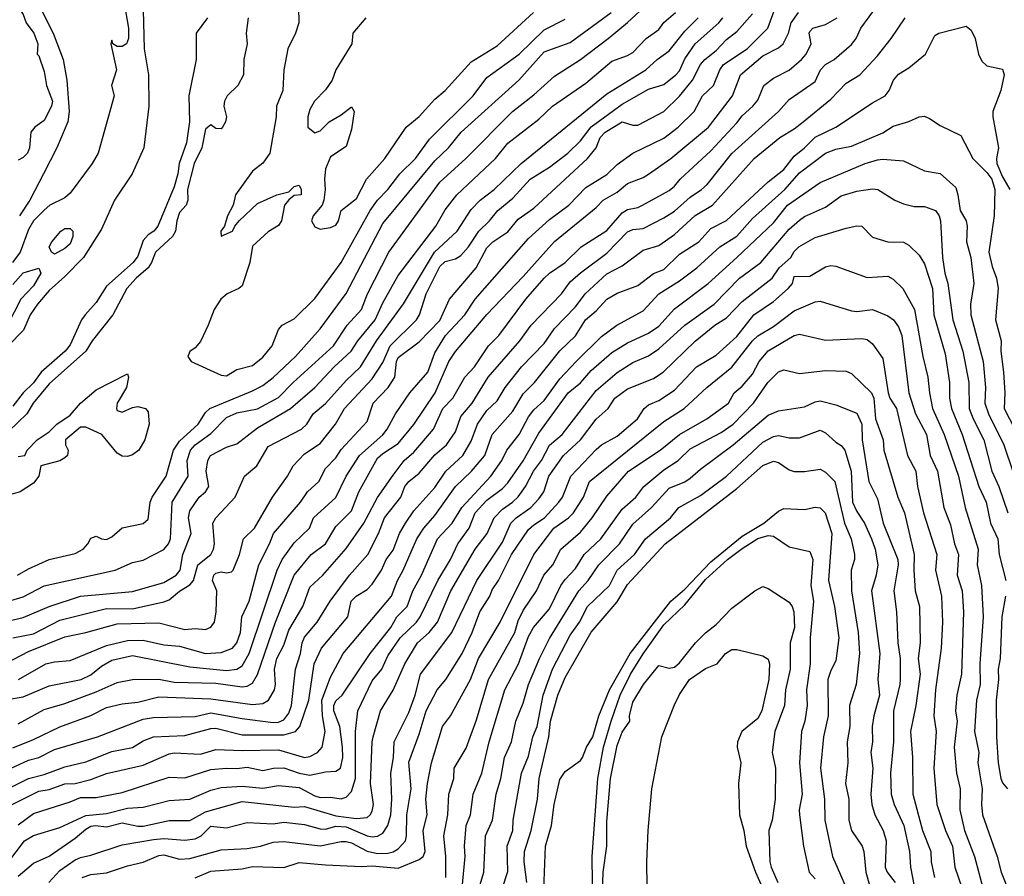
# Model space of a CAD drawing. Header units: metres. Extents: x -46681 to -43747, y -240911 to -237677.
# Tile 543 of 656: x -46605 to -46510, y -238597 to -238515. Entities that reach past the tile are written whole.
import ezdxf

# ---------------------------------------------------------------- set-up
doc = ezdxf.new("R2010")
doc.units = ezdxf.units.M
doc.layers.add('CONTOUR_INDEX', color=1, linetype='Continuous')
doc.layers.add('CONTOUR_INTER', color=3, linetype='Continuous')

msp = doc.modelspace()

# ---------------------------------------------------------------- linework, layer by layer
at = {"layer": 'CONTOUR_INDEX'}
for points, elevation in [([(-46594.854, -238513.52), (-46594.494, -238515.52), (-46594.502, -238516.52), (-46594.678, -238517.02), (-46595.095, -238517.287), (-46595.595, -238517.296), (-46595.993, -238517.02), (-46596.095, -238516.663), (-46596.193, -238517.02), (-46595.646, -238519.52), (-46596.11, -238521.02), (-46595.863, -238522.02), (-46597.399, -238527.52), (-46597.984, -238528.52), (-46600.095, -238531.366), (-46600.595, -238531.794), (-46602.038, -238532.52), (-46602.595, -238532.994), (-46603.595, -238534.001), (-46604.095, -238534.861), (-46604.887, -238537.02), (-46605.624, -238538.02)], 75), ([(-46605.595, -238574.026), (-46603.595, -238573.632), (-46601.095, -238572.324), (-46596.595, -238571.228), (-46594.095, -238571.238), (-46591.095, -238570.56), (-46590.595, -238570.396), (-46589.595, -238569.557), (-46588.595, -238568.948), (-46588.251, -238568.52), (-46587.827, -238567.02), (-46586.601, -238566.02), (-46586.334, -238565.52), (-46586.248, -238565.02), (-46586.404, -238563.02), (-46586.118, -238562.52), (-46584.243, -238560.52), (-46583.366, -238558.52), (-46582.158, -238557.52), (-46581.095, -238555.663), (-46577.899, -238554.02), (-46577.375, -238553.52), (-46576.751, -238552.52), (-46575.595, -238551.543), (-46573.595, -238549.319), (-46572.22, -238548.02), (-46570.7, -238545.52), (-46568.095, -238541.972), (-46565.114, -238537.02), (-46562.949, -238535.02), (-46561.595, -238532.911), (-46560.748, -238532.02), (-46559.402, -238531.02), (-46556.796, -238528.52), (-46548.595, -238521.837), (-46544.828, -238519.52), (-46543.738, -238518.52), (-46542.595, -238517.717), (-46541.095, -238515.827), (-46539.809, -238514.52)], 75), ([(-46605.595, -238584.569), (-46603.595, -238583.785), (-46601.095, -238582.565), (-46598.095, -238581.476), (-46596.595, -238580.709), (-46595.095, -238580.35), (-46593.595, -238580.2), (-46591.595, -238579.693), (-46586.595, -238579.879), (-46582.595, -238580.437), (-46581.595, -238580.328), (-46581.052, -238580.02), (-46580.47, -238579.02), (-46580.373, -238578.52), (-46580.464, -238577.02), (-46580.248, -238576.02), (-46579.595, -238574.732), (-46579.095, -238573.296), (-46577.767, -238571.02), (-46577.095, -238569.18), (-46575.834, -238568.02), (-46573.595, -238565.441), (-46571.892, -238563.02), (-46570.595, -238560.569), (-46569.095, -238558.432), (-46568.033, -238557.02), (-46567.095, -238556.206), (-46565.227, -238554.02), (-46564.316, -238552.02), (-46563.373, -238551.02), (-46562.211, -238549.02), (-46561.27, -238548.02), (-46559.926, -238546.02), (-46558.955, -238545.02), (-46556.346, -238541.52), (-46554.595, -238539.527), (-46554.095, -238539.029), (-46552.595, -238538.026), (-46551.03, -238536.52), (-46548.595, -238534.944), (-46547.095, -238533.247), (-46546.595, -238532.915), (-46545.595, -238532.734), (-46545.163, -238532.52), (-46542.595, -238531.101), (-46542.095, -238530.692), (-46541.534, -238530.02), (-46538.595, -238527.309), (-46536.095, -238524.624), (-46535.595, -238523.937), (-46534.561, -238523.02), (-46534.095, -238522.434), (-46533.506, -238521.02), (-46532.595, -238520.31), (-46531.095, -238519.543), (-46529.883, -238518.52), (-46529.452, -238518.02), (-46528.983, -238517.02), (-46529.163, -238516.02), (-46529.095, -238515.862), (-46528.801, -238515.52), (-46527.595, -238515.18), (-46526.483, -238514.52)], 80), ([(-46571.715, -238514.52), (-46572.957, -238516.02), (-46573.062, -238517.02), (-46574.585, -238519.52), (-46574.931, -238520.52), (-46575.595, -238521.445), (-46576.652, -238522.52), (-46577.095, -238523.333), (-46577.271, -238524.02), (-46577.27, -238525.02), (-46576.595, -238525.577), (-46576.095, -238525.368), (-46575.244, -238524.52), (-46574.095, -238523.855), (-46573.095, -238523.087), (-46572.829, -238523.52), (-46573.095, -238525.253), (-46573.595, -238526.869), (-46575.095, -238527.875), (-46575.578, -238529.02), (-46575.692, -238530.02), (-46575.606, -238531.02), (-46575.749, -238532.02), (-46575.896, -238532.52), (-46576.782, -238533.52), (-46576.931, -238534.02), (-46576.595, -238534.584), (-46576.095, -238534.809), (-46575.095, -238534.655), (-46574.595, -238534.429), (-46574.329, -238534.02), (-46574.065, -238533.02), (-46572.595, -238531.869), (-46571.633, -238530.02), (-46569.899, -238528.02), (-46567.85, -238525.02), (-46566.595, -238524.003), (-46565.095, -238522.344), (-46564.095, -238521.514), (-46561.595, -238518.772), (-46559.095, -238517.211), (-46555.608, -238514.02)], 70), ([(-46607.595, -238597.607), (-46604.485, -238593.52), (-46603.595, -238592.986), (-46601.095, -238592.235), (-46598.595, -238591.079), (-46596.595, -238590.873), (-46594.595, -238590.376), (-46593.095, -238590.291), (-46590.595, -238589.646), (-46588.595, -238589.518), (-46586.595, -238588.63), (-46585.595, -238588.399), (-46583.595, -238588.256), (-46581.595, -238588.464), (-46580.095, -238588.194), (-46578.095, -238588.4), (-46576.595, -238589.202), (-46576.095, -238589.334), (-46575.095, -238589.315), (-46574.095, -238589.47), (-46573.595, -238589.317), (-46573.095, -238588.766), (-46572.714, -238587.52), (-46572.708, -238583.02), (-46572.472, -238581.02), (-46571.095, -238578.165), (-46570.189, -238577.02), (-46569.595, -238575.756), (-46568.419, -238574.02), (-46566.836, -238572.52), (-46566.481, -238572.02), (-46564.787, -238568.52), (-46563.595, -238566.509), (-46562.897, -238565.02), (-46561.779, -238563.52), (-46561.229, -238562.02), (-46560.095, -238560.829), (-46558.595, -238559.696), (-46558.095, -238559.139), (-46556.595, -238557.042), (-46555.095, -238554.398), (-46552.278, -238550.52), (-46551.095, -238549.549), (-46550.095, -238548.362), (-46548.095, -238546.639), (-46546.595, -238545.735), (-46544.595, -238544.79), (-46543.595, -238544.109), (-46542.095, -238542.446), (-46538.85, -238540.02), (-46536.106, -238537.52), (-46532.595, -238534.213), (-46531.23, -238532.52), (-46528.095, -238530.333), (-46523.791, -238528.52), (-46522.595, -238528.149), (-46522.095, -238528.112), (-46520.095, -238528.267), (-46518.095, -238529.203), (-46516.595, -238529.46), (-46515.095, -238530.829), (-46514.879, -238531.52), (-46514.681, -238533.02), (-46514.106, -238534.02), (-46513.996, -238534.52), (-46514.059, -238536.02), (-46513.636, -238537.52), (-46513.34, -238540.02), (-46513.663, -238542.02), (-46513.63, -238543.02), (-46512.451, -238547.52), (-46512.23, -238550.02), (-46512.296, -238551.52), (-46511.933, -238552.52), (-46510.471, -238555.52), (-46509.595, -238558.151)], 85), ([(-46600.974, -238535.02), (-46600.595, -238534.753), (-46600.095, -238534.74), (-46599.835, -238535.02), (-46599.824, -238535.52), (-46600.095, -238536.23), (-46600.595, -238536.684), (-46601.595, -238537.198), (-46601.889, -238537.02), (-46602.118, -238536.52), (-46601.86, -238536.02), (-46600.974, -238535.02)], 75), ([(-46605.595, -238540.139), (-46604.595, -238539.002), (-46603.095, -238538.551), (-46602.909, -238539.02), (-46603.595, -238540.237), (-46604.829, -238541.52), (-46606.105, -238544.02)], 75), ([(-46564.021, -238597.02), (-46564.021, -238595.02), (-46564.216, -238593.02), (-46563.827, -238591.02), (-46563.737, -238589.02), (-46563.274, -238587.52), (-46563.233, -238586.52), (-46562.095, -238584.618), (-46561.095, -238581.895), (-46559.922, -238578.02), (-46557.397, -238573.52), (-46557.095, -238572.408), (-46556.595, -238571.392), (-46555.346, -238569.52), (-46554.618, -238568.02), (-46553.762, -238567.02), (-46553.005, -238565.52), (-46551.095, -238563.879), (-46549.988, -238562.52), (-46548.595, -238560.437), (-46546.486, -238558.02), (-46543.457, -238556.02), (-46541.595, -238554.514), (-46538.997, -238553.02), (-46536.909, -238551.52), (-46536.348, -238550.52), (-46535.595, -238549.888), (-46534.595, -238548.729), (-46533.964, -238547.52), (-46533.095, -238546.474), (-46530.595, -238545.016), (-46530.095, -238544.877), (-46527.595, -238545.451), (-46524.095, -238545.302), (-46523.595, -238545.416), (-46523.095, -238545.81), (-46522.095, -238547.233), (-46521.593, -238550.52), (-46521.432, -238551.02), (-46520.784, -238552.02), (-46519.712, -238556.52), (-46518.928, -238558.02), (-46518.766, -238559.52), (-46518.175, -238562.02), (-46516.918, -238566.02), (-46517.018, -238567.52), (-46516.464, -238570.02), (-46516.37, -238572.52), (-46516.481, -238575.02), (-46517.018, -238579.02), (-46517.179, -238581.52), (-46516.985, -238583.02), (-46517.18, -238586.52), (-46516.89, -238590.02), (-46516.083, -238592.52), (-46515.404, -238594.02), (-46515.191, -238596.02), (-46514.153, -238599.02)], 90), ([(-46554.658, -238599.02), (-46554.453, -238594.02), (-46553.879, -238592.02), (-46553.645, -238590.02), (-46553.095, -238587.617), (-46552.595, -238586.847), (-46551.095, -238585.805), (-46550.913, -238585.52), (-46550.523, -238584.52), (-46549.936, -238583.52), (-46549.352, -238581.52), (-46548.339, -238579.02), (-46546.346, -238575.52), (-46542.427, -238570.52), (-46541.095, -238569.355), (-46538.595, -238566.726), (-46535.595, -238564.268), (-46533.495, -238563.02), (-46532.095, -238561.882), (-46531.595, -238561.631), (-46529.595, -238561.699), (-46528.595, -238561.482), (-46528.095, -238561.561), (-46527.609, -238562.02), (-46526.986, -238564.02), (-46527.317, -238568.52), (-46526.72, -238571.02), (-46526.303, -238574.02), (-46526.595, -238576.232), (-46527.095, -238577.175), (-46527.363, -238578.02), (-46527.341, -238581.52), (-46527.789, -238583.52), (-46528.057, -238586.52), (-46527.688, -238589.52), (-46527.656, -238591.52), (-46526.912, -238595.02), (-46525.384, -238598.52)], 95)]:
    msp.add_lwpolyline(points, dxfattribs=dict(at, elevation=elevation))
at = {"layer": 'CONTOUR_INTER'}
for points, elevation in [([(-46607.121, -238507.02), (-46604.816, -238510.02), (-46604.218, -238511.02), (-46601.725, -238516.02), (-46600.761, -238518.52), (-46600.41, -238520.52), (-46600.174, -238523.52), (-46600.32, -238524.52), (-46601.379, -238527.02), (-46602.638, -238529.52), (-46603.963, -238532.02), (-46604.95, -238533.52)], 76), ([(-46593.1, -238512.52), (-46592.998, -238517.52), (-46592.585, -238520.02), (-46592.534, -238523.02), (-46593.021, -238527.02), (-46594.14, -238529.52), (-46595.828, -238532.02), (-46597.095, -238534.812), (-46598.797, -238537.52), (-46600.595, -238539.366), (-46602.095, -238540.697), (-46603.212, -238542.02), (-46603.925, -238543.02), (-46604.571, -238544.52), (-46606.048, -238546.02)], 74), ([(-46606.595, -238586.907), (-46604.095, -238585.778), (-46603.095, -238585.501), (-46601.595, -238584.728), (-46597.466, -238583.52), (-46593.095, -238581.828), (-46592.095, -238581.668), (-46588.095, -238581.574), (-46586.595, -238581.226), (-46583.595, -238581.778), (-46580.595, -238582.142), (-46580.095, -238582.113), (-46579.595, -238581.882), (-46579.095, -238581.263), (-46578.837, -238580.52), (-46578.455, -238577.02), (-46577.989, -238575.52), (-46577.836, -238574.52), (-46577.595, -238573.961), (-46576.39, -238572.52), (-46575.13, -238570.52), (-46573.29, -238568.02), (-46571.512, -238566.02), (-46570.484, -238564.02), (-46569.909, -238562.52), (-46568.363, -238560.52), (-46567.969, -238559.52), (-46567.572, -238559.02), (-46566.595, -238558.238), (-46565.095, -238556.482), (-46563.954, -238555.52), (-46563.095, -238554.258), (-46562.595, -238552.78), (-46561.494, -238551.52), (-46559.966, -238549.02), (-46556.919, -238545.52), (-46555.837, -238544.02), (-46552.927, -238541.02), (-46552.095, -238539.882), (-46551.095, -238538.991), (-46548.595, -238537.119), (-46546.595, -238535.072), (-46546.095, -238534.859), (-46545.095, -238534.759), (-46543.095, -238533.726), (-46542.095, -238533.094), (-46540.595, -238531.75), (-46539.486, -238531.02), (-46538.959, -238530.52), (-46536.595, -238527.551), (-46532.104, -238523.52), (-46531.095, -238522.371), (-46528.595, -238520.657), (-46528.074, -238519.52), (-46527.595, -238519.025), (-46526.776, -238518.52), (-46525.095, -238517.1), (-46524.638, -238516.52), (-46524.185, -238515.52), (-46522.595, -238513.337)], 81), ([(-46606.095, -238570.538), (-46604.595, -238570.102), (-46602.595, -238569.041), (-46595.768, -238567.52), (-46594.095, -238566.794), (-46593.095, -238566.58), (-46591.095, -238565.56), (-46590.649, -238565.02), (-46590.458, -238564.52), (-46590.298, -238561.02), (-46588.756, -238558.52), (-46588.846, -238557.02), (-46588.551, -238556.02), (-46588.088, -238555.52), (-46586.595, -238554.405), (-46585.095, -238552.899), (-46584.095, -238552.444), (-46582.095, -238552.047), (-46580.095, -238550.965), (-46578.694, -238549.52), (-46574.825, -238546.02), (-46573.516, -238544.02), (-46572.124, -238542.52), (-46571.55, -238541.02), (-46569.511, -238537.02), (-46564.595, -238530.305), (-46562.122, -238528.02), (-46557.64, -238523.52), (-46555.595, -238521.937), (-46553.595, -238520.122), (-46551.095, -238518.518), (-46548.456, -238516.52), (-46546.595, -238514.985), (-46544.595, -238513.114)], 73), ([(-46606.095, -238579.954), (-46604.595, -238579.696), (-46602.095, -238578.622), (-46599.037, -238578.02), (-46598.095, -238577.562), (-46597.095, -238576.738), (-46596.095, -238576.176), (-46594.095, -238575.735), (-46588.595, -238576.797), (-46585.095, -238577.159), (-46584.095, -238577.038), (-46583.595, -238576.728), (-46582.897, -238575.52), (-46580.233, -238567.52), (-46579.752, -238566.52), (-46578.595, -238564.913), (-46577.12, -238563.52), (-46576.719, -238562.52), (-46574.595, -238560.564), (-46573.595, -238558.499), (-46572.309, -238556.52), (-46570.095, -238554.562), (-46569.675, -238554.02), (-46568.878, -238552.52), (-46567.49, -238550.52), (-46565.768, -238548.52), (-46565.095, -238546.68), (-46564.08, -238545.02), (-46562.219, -238543.02), (-46561.203, -238541.52), (-46556.095, -238535.708), (-46554.095, -238533.884), (-46552.243, -238532.52), (-46550.595, -238530.823), (-46548.595, -238529.553), (-46547.595, -238528.615), (-46546.082, -238527.52), (-46543.095, -238526.093), (-46541.734, -238525.02), (-46540.187, -238523.52), (-46539.383, -238522.02), (-46538.333, -238521.02), (-46537.725, -238519.52), (-46537.377, -238519.02), (-46535.098, -238517.52), (-46533.117, -238515.52), (-46532.392, -238513.52)], 78), ([(-46605.077, -238513.52), (-46604.595, -238514.211), (-46604.317, -238515.02), (-46603.562, -238516.02), (-46603.183, -238517.02), (-46603.27, -238518.02), (-46603.095, -238518.192), (-46602.595, -238519.688), (-46602.36, -238521.02), (-46601.8, -238522.52), (-46601.88, -238523.02), (-46602.595, -238524.387), (-46603.494, -238525.02), (-46603.851, -238525.52), (-46604.002, -238527.02), (-46604.174, -238527.52), (-46604.595, -238527.942), (-46605.095, -238528.198)], 77), ([(-46578.16, -238513.52), (-46578.135, -238515.02), (-46578.464, -238516.02), (-46579.192, -238517.52), (-46579.577, -238519.52), (-46579.67, -238521.52), (-46580.292, -238523.02), (-46580.33, -238524.02), (-46580.932, -238527.52), (-46581.595, -238528.469), (-46582.595, -238529.251), (-46584.214, -238531.52), (-46584.454, -238532.52), (-46584.993, -238533.52), (-46585.276, -238534.52), (-46585.632, -238535.02), (-46585.595, -238535.484), (-46584.507, -238535.02), (-46584.295, -238534.52), (-46583.874, -238534.02), (-46582.095, -238532.351), (-46580.259, -238531.52), (-46579.095, -238531.221), (-46578.595, -238530.716), (-46578.095, -238530.579), (-46577.927, -238531.02), (-46577.92, -238531.52), (-46578.595, -238531.575), (-46579.095, -238531.992), (-46579.525, -238532.52), (-46579.81, -238534.02), (-46580.095, -238534.452), (-46581.095, -238535.078), (-46582.595, -238536.452), (-46582.855, -238538.02), (-46583.595, -238540.265), (-46583.904, -238540.52), (-46585.017, -238541.02), (-46585.635, -238541.52), (-46586.273, -238542.52), (-46586.83, -238544.02), (-46587.595, -238545.591), (-46588.095, -238546.208), (-46588.595, -238546.551), (-46588.786, -238547.02), (-46588.474, -238547.52), (-46585.595, -238548.831), (-46585.095, -238548.879), (-46584.095, -238548.266), (-46582.595, -238547.905), (-46581.595, -238547.082), (-46580.716, -238546.02), (-46580.095, -238544.446), (-46579.744, -238544.02), (-46578.595, -238543.426), (-46576.595, -238541.456), (-46574.095, -238538.008), (-46571.284, -238533.02), (-46570.595, -238532.033), (-46569.595, -238531.011), (-46568.458, -238529.52), (-46566.96, -238528.02), (-46565.595, -238526.18), (-46561.395, -238522.02), (-46560.095, -238520.253), (-46557.009, -238518.02), (-46554.595, -238515.702), (-46552.595, -238514.66)], 71), ([(-46607.595, -238577.151), (-46604.095, -238575.341), (-46600.595, -238573.939), (-46598.595, -238573.523), (-46595.595, -238572.691), (-46591.595, -238572.582), (-46589.095, -238573.242), (-46588.095, -238573.141), (-46587.095, -238573.235), (-46586.595, -238573.018), (-46586.245, -238572.52), (-46586.063, -238571.52), (-46586.027, -238569.52), (-46586.422, -238568.52), (-46586.292, -238568.02), (-46586.095, -238567.821), (-46585.595, -238567.696), (-46585.095, -238567.785), (-46584.595, -238567.695), (-46584.453, -238567.52), (-46583.827, -238566.02), (-46583.468, -238564.52), (-46582.394, -238563.52), (-46580.675, -238560.52), (-46579.236, -238558.52), (-46578.678, -238557.52), (-46577.595, -238556.368), (-46576.095, -238555.389), (-46574.611, -238553.52), (-46573.746, -238552.02), (-46571.095, -238549.184), (-46570.095, -238547.604), (-46569.367, -238546.02), (-46566.857, -238543.52), (-46566.55, -238543.02), (-46565.911, -238541.02), (-46564.595, -238538.388), (-46564.095, -238537.902), (-46563.095, -238537.67), (-46562.595, -238537.342), (-46561.845, -238536.52), (-46560.867, -238535.02), (-46559.84, -238534.02), (-46559.055, -238533.02), (-46557.595, -238531.828), (-46555.948, -238530.02), (-46554.095, -238528.876), (-46552.315, -238527.52), (-46551.095, -238526.336), (-46550.095, -238524.986), (-46547.095, -238522.829), (-46544.595, -238521.365), (-46543.095, -238520.935), (-46541.957, -238520.02), (-46541.595, -238519.634), (-46541.095, -238518.48), (-46540.1, -238517.02), (-46537.818, -238515.02), (-46537.444, -238514.52)], 76), ([(-46607.095, -238572.66), (-46604.595, -238572.075), (-46602.095, -238571.01), (-46599.095, -238570.02), (-46594.095, -238569.581), (-46591.095, -238568.702), (-46589.906, -238568.02), (-46589.519, -238567.52), (-46589.274, -238566.02), (-46588.468, -238564.02), (-46588.732, -238562.52), (-46588.595, -238561.848), (-46587.717, -238560.52), (-46587.111, -238560.02), (-46586.775, -238559.52), (-46587.021, -238558.02), (-46586.892, -238557.02), (-46586.617, -238556.52), (-46585.095, -238555.743), (-46584.095, -238555.422), (-46582.095, -238553.87), (-46578.935, -238552.02), (-46576.595, -238550.022), (-46574.738, -238548.02), (-46573.11, -238546.52), (-46572.485, -238545.52), (-46570.827, -238543.52), (-46570.095, -238541.89), (-46568.595, -238539.275), (-46564.977, -238534.52), (-46564.095, -238532.955), (-46562.969, -238531.52), (-46559.265, -238528.02), (-46558.095, -238526.549), (-46555.095, -238524.25), (-46553.801, -238523.02), (-46550.595, -238520.807), (-46548.095, -238518.704), (-46546.595, -238518.162), (-46546.095, -238517.863), (-46544.798, -238516.52), (-46543.595, -238515.651), (-46543.095, -238514.972), (-46541.989, -238514.02)], 74), ([(-46583.016, -238514.52), (-46583.191, -238516.02), (-46583.094, -238517.02), (-46583.432, -238518.52), (-46583.463, -238520.02), (-46584.009, -238521.02), (-46585.018, -238522.02), (-46585.284, -238522.52), (-46585.334, -238523.02), (-46585.075, -238524.02), (-46585.166, -238524.52), (-46585.472, -238525.02), (-46585.595, -238525.177), (-46586.095, -238525.144), (-46586.595, -238524.8), (-46587.095, -238525.215), (-46587.442, -238527.02), (-46588.186, -238528.52), (-46588.834, -238531.02), (-46588.793, -238532.02), (-46588.965, -238532.52), (-46589.595, -238533.204), (-46589.86, -238534.02), (-46589.965, -238535.02), (-46590.275, -238535.52), (-46591.885, -238537.02), (-46592.276, -238538.02), (-46592.607, -238538.52), (-46593.744, -238539.52), (-46594.641, -238540.52), (-46596.005, -238543.02), (-46597.971, -238545.52), (-46598.579, -238546.52), (-46602.095, -238549.657), (-46603.64, -238551.52), (-46604.241, -238552.52), (-46606.863, -238555.02)], 72), ([(-46606.078, -238588.52), (-46604.095, -238587.524), (-46602.595, -238587.141), (-46600.595, -238586.394), (-46598.595, -238585.92), (-46596.095, -238584.928), (-46594.095, -238584.566), (-46593.095, -238583.902), (-46592.095, -238583.517), (-46589.095, -238583.409), (-46586.595, -238582.726), (-46586.095, -238582.709), (-46583.595, -238583.332), (-46579.595, -238583.324), (-46578.473, -238583.02), (-46578.058, -238582.52), (-46577.168, -238580.02), (-46576.674, -238576.52), (-46575.952, -238575.02), (-46573.435, -238572.02), (-46573.117, -238570.52), (-46572.635, -238570.02), (-46571.595, -238569.376), (-46571.095, -238568.865), (-46570.221, -238567.52), (-46569.764, -238566.52), (-46569.095, -238565.626), (-46568.478, -238564.02), (-46567.91, -238563.02), (-46567.095, -238561.836), (-46565.095, -238559.591), (-46564.048, -238558.02), (-46562.414, -238556.52), (-46561.595, -238555.165), (-46560.989, -238553.52), (-46560.095, -238552.223), (-46559.095, -238551.28), (-46558.35, -238550.02), (-46556.778, -238548.02), (-46554.595, -238545.794), (-46553.595, -238544.347), (-46551.595, -238542.254), (-46550.661, -238541.02), (-46548.595, -238539.115), (-46547.095, -238538.323), (-46545.095, -238536.843), (-46543.595, -238536.367), (-46542.095, -238535.329), (-46540.095, -238533.493), (-46538.446, -238532.52), (-46534.437, -238528.02), (-46531.981, -238526.02), (-46530.595, -238525.194), (-46529.749, -238524.52), (-46527.095, -238522.347), (-46525.595, -238520.809), (-46524.282, -238520.02), (-46522.595, -238518.168), (-46521.297, -238516.52), (-46519.956, -238514.52)], 82), ([(-46586.895, -238514.52), (-46587.988, -238516.02), (-46587.994, -238518.52), (-46588.685, -238522.02), (-46588.636, -238524.52), (-46588.914, -238526.52), (-46589.643, -238528.52), (-46589.745, -238529.52), (-46590.095, -238530.753), (-46591.69, -238534.52), (-46592.06, -238535.02), (-46592.595, -238535.369), (-46593.095, -238535.91), (-46593.595, -238537.401), (-46594.048, -238538.02), (-46596.595, -238540.297), (-46597.595, -238541.853), (-46598.665, -238543.02), (-46599.016, -238543.52), (-46600.095, -238545.914), (-46600.56, -238546.52), (-46602.888, -238548.52), (-46603.595, -238549.565), (-46604.595, -238550.524), (-46605.595, -238551.811)], 73), ([(-46605.143, -238568.02), (-46604.095, -238567.393), (-46602.095, -238566.504), (-46599.595, -238565.944), (-46598.85, -238565.52), (-46598.391, -238565.02), (-46598.095, -238564.467), (-46597.595, -238564.285), (-46597.095, -238564.532), (-46596.595, -238564.599), (-46596.095, -238564.334), (-46595.095, -238563.462), (-46593.095, -238563.054), (-46592.595, -238562.632), (-46592.407, -238561.02), (-46592.215, -238560.52), (-46590.878, -238558.52), (-46590.182, -238556.02), (-46589.595, -238555.142), (-46587.804, -238553.52), (-46587.095, -238552.405), (-46586.681, -238552.02), (-46582.595, -238550.338), (-46581.595, -238549.807), (-46580.595, -238549.034), (-46578.474, -238547.02), (-46576.095, -238544.386), (-46573.595, -238540.981), (-46570.095, -238534.275), (-46565.095, -238528.271), (-46563.767, -238527.02), (-46562.556, -238525.52), (-46557.027, -238520.52), (-46554.595, -238517.794), (-46552.095, -238516.887), (-46548.161, -238514.02)], 72), ([(-46605.095, -238582.271), (-46602.595, -238580.898), (-46600.595, -238580.344), (-46597.595, -238579.213), (-46595.595, -238578.3), (-46594.095, -238578.027), (-46591.595, -238577.991), (-46590.095, -238578.272), (-46586.095, -238578.373), (-46583.595, -238578.736), (-46583.095, -238578.672), (-46582.595, -238578.381), (-46582.095, -238577.554), (-46580.395, -238572.52), (-46578.595, -238568.006), (-46576.953, -238566.02), (-46575.597, -238565.02), (-46574.595, -238563.343), (-46573.095, -238561.834), (-46572.388, -238560.02), (-46570.595, -238556.788), (-46570.095, -238556.335), (-46568.595, -238555.383), (-46567.095, -238553.542), (-46565.064, -238550.52), (-46563.737, -238547.52), (-46563.095, -238546.554), (-46560.095, -238542.998), (-46556.595, -238539.348), (-46553.595, -238536.002), (-46549.595, -238532.73), (-46548.935, -238532.02), (-46547.595, -238531.254), (-46546.595, -238530.431), (-46545.095, -238529.861), (-46544.595, -238529.545), (-46542.424, -238528.02), (-46538.808, -238525.02), (-46536.507, -238522.02), (-46535.762, -238520.02), (-46533.595, -238518.186), (-46532.095, -238517.404), (-46531.657, -238517.02), (-46531.156, -238516.02), (-46530.884, -238515.02), (-46530.18, -238514.02)], 79), ([(-46605.058, -238578.02), (-46602.415, -238576.52), (-46601.595, -238576.326), (-46600.095, -238576.205), (-46596.595, -238574.768), (-46594.595, -238574.287), (-46593.095, -238574.245), (-46591.095, -238574.688), (-46589.595, -238574.818), (-46587.095, -238575.543), (-46585.595, -238575.448), (-46584.52, -238575.02), (-46584.095, -238574.494), (-46583.732, -238573.52), (-46583.612, -238572.02), (-46582.896, -238570.52), (-46581.982, -238567.02), (-46580.949, -238565.02), (-46580.589, -238564.02), (-46577.973, -238561.02), (-46577.299, -238560.02), (-46576.231, -238559.02), (-46575.595, -238557.788), (-46574.595, -238556.751), (-46574.095, -238555.97), (-46571.595, -238553.266), (-46571.008, -238551.52), (-46569.58, -238550.02), (-46568.915, -238549.02), (-46568.777, -238547.52), (-46568.595, -238547.129), (-46566.595, -238545.627), (-46564.595, -238543.562), (-46563.685, -238541.52), (-46561.118, -238538.52), (-46560.095, -238536.617), (-46559.529, -238536.02), (-46558.095, -238535.079), (-46557.095, -238533.859), (-46555.595, -238532.807), (-46550.434, -238528.02), (-46549.604, -238527.02), (-46549.205, -238526.02), (-46548.755, -238525.52), (-46547.095, -238524.501), (-46546.095, -238524.835), (-46545.595, -238524.837), (-46543.099, -238523.52), (-46541.595, -238522.049), (-46540.364, -238520.52), (-46539.589, -238519.02), (-46539.159, -238518.52), (-46538.095, -238517.654), (-46537.095, -238516.613), (-46536.095, -238515.853), (-46534.595, -238514.155)], 77), ([(-46607.095, -238590.735), (-46603.095, -238588.741), (-46602.095, -238588.595), (-46600.595, -238588.039), (-46599.595, -238588.003), (-46598.095, -238587.628), (-46596.595, -238587.058), (-46593.095, -238586.257), (-46590.595, -238585.157), (-46590.095, -238585.066), (-46587.595, -238585.189), (-46586.095, -238584.745), (-46583.595, -238584.846), (-46580.095, -238584.763), (-46577.595, -238585.498), (-46577.095, -238585.425), (-46576.34, -238585.02), (-46575.9, -238584.52), (-46575.616, -238583.02), (-46575.878, -238581.52), (-46575.944, -238580.02), (-46575.095, -238577.811), (-46573.886, -238575.52), (-46569.26, -238570.02), (-46568.685, -238568.52), (-46568.115, -238567.52), (-46566.809, -238564.52), (-46566.151, -238563.52), (-46565.095, -238562.278), (-46563.117, -238559.52), (-46561.567, -238558.02), (-46560.289, -238556.52), (-46559.583, -238554.52), (-46557.595, -238552.273), (-46556.595, -238550.622), (-46555.533, -238549.52), (-46553.095, -238546.482), (-46551.595, -238545.037), (-46550.632, -238543.52), (-46549.595, -238542.666), (-46548.579, -238541.52), (-46547.595, -238540.959), (-46545.595, -238540.216), (-46544.095, -238539.07), (-46543.095, -238538.674), (-46541.595, -238537.228), (-46539.762, -238536.02), (-46538.595, -238534.746), (-46537.095, -238533.989), (-46533.095, -238530.259), (-46531.595, -238529.084), (-46530.595, -238527.794), (-46529.61, -238527.02), (-46528.595, -238525.987), (-46526.595, -238525.012), (-46523.095, -238522.689), (-46521.871, -238522.02), (-46521.469, -238521.52), (-46521.05, -238520.52), (-46520.595, -238519.952), (-46519.595, -238519.318), (-46517.987, -238518.02), (-46517.095, -238516.235), (-46516.723, -238516.02), (-46514.095, -238515.323), (-46513.595, -238515.718), (-46513.232, -238516.52), (-46512.919, -238518.02), (-46512.595, -238518.678), (-46512.095, -238519.138), (-46510.595, -238519.459), (-46510.44, -238520.02), (-46510.778, -238521.52), (-46511.534, -238523.52), (-46511.545, -238524.02), (-46510.989, -238527.02), (-46511.183, -238528.02), (-46511.138, -238528.52), (-46510.595, -238529.798), (-46509.889, -238531.02)], 83), ([(-46605.095, -238591.986), (-46603.595, -238590.875), (-46600.095, -238589.777), (-46599.095, -238589.348), (-46597.595, -238589.345), (-46595.095, -238588.876), (-46590.595, -238587.39), (-46589.095, -238587.467), (-46586.595, -238586.675), (-46585.095, -238586.54), (-46584.095, -238586.572), (-46583.095, -238586.441), (-46581.595, -238586.756), (-46580.572, -238586.52), (-46579.595, -238586.501), (-46578.095, -238587.028), (-46577.095, -238587.221), (-46575.595, -238586.896), (-46574.595, -238586.824), (-46574.144, -238586.52), (-46573.911, -238585.52), (-46573.943, -238584.52), (-46574.206, -238582.52), (-46574.772, -238581.02), (-46574.782, -238580.52), (-46574.595, -238580.074), (-46573.977, -238579.52), (-46571.311, -238575.52), (-46569.297, -238573.02), (-46568.737, -238572.02), (-46567.745, -238571.02), (-46567.204, -238569.52), (-46566.368, -238568.02), (-46564.843, -238564.52), (-46563.428, -238563.02), (-46562.511, -238561.52), (-46559.729, -238558.52), (-46558.674, -238557.02), (-46558.163, -238556.02), (-46557.004, -238554.52), (-46556.095, -238552.826), (-46555.595, -238552.139), (-46554.595, -238551.263), (-46553.095, -238549.171), (-46551.536, -238547.52), (-46549.095, -238545.116), (-46547.623, -238544.02), (-46545.095, -238542.654), (-46543.598, -238541.02), (-46541.595, -238539.762), (-46539.946, -238538.52), (-46537.749, -238536.52), (-46536.095, -238535.494), (-46534.595, -238533.787), (-46531.504, -238531.02), (-46530.095, -238529.396), (-46527.595, -238527.537), (-46526.595, -238527.126), (-46525.095, -238526.855), (-46522.095, -238525.578), (-46521.095, -238524.944), (-46519.595, -238524.495), (-46518.595, -238524.02), (-46518.095, -238523.978), (-46517.595, -238524.183), (-46516.595, -238524.866), (-46514.595, -238525.822), (-46513.462, -238528.02), (-46512.095, -238529.366), (-46511.637, -238530.02), (-46511.35, -238531.02), (-46511.397, -238533.52), (-46511.902, -238537.02), (-46511.595, -238538.411), (-46511.18, -238539.52), (-46511.025, -238540.52), (-46511.275, -238543.52), (-46510.745, -238545.52), (-46510.777, -238546.52), (-46510.504, -238548.52), (-46510.394, -238550.52), (-46510.447, -238552.02), (-46509.425, -238554.02)], 84), ([(-46605.095, -238596.886), (-46603.595, -238595.652), (-46602.095, -238594.99), (-46599.595, -238593.235), (-46598.595, -238592.389), (-46598.095, -238592.097), (-46597.654, -238592.02), (-46596.595, -238592.158), (-46595.095, -238591.777), (-46593.595, -238592.105), (-46593.095, -238592.101), (-46590.595, -238591.545), (-46588.595, -238591.549), (-46587.095, -238590.712), (-46583.595, -238589.734), (-46578.595, -238590.262), (-46577.595, -238590.207), (-46574.595, -238591.093), (-46572.595, -238591.349), (-46571.595, -238591.264), (-46571.28, -238591.02), (-46571.095, -238590.665), (-46570.964, -238590.02), (-46571.252, -238588.02), (-46571.115, -238584.02), (-46571.005, -238583.52), (-46570.309, -238581.02), (-46569.095, -238579.054), (-46567.958, -238576.52), (-46566.738, -238574.52), (-46565.641, -238573.52), (-46564.826, -238572.52), (-46563.539, -238569.52), (-46561.205, -238565.52), (-46560.055, -238564.02), (-46559.383, -238562.52), (-46558.595, -238561.676), (-46557.626, -238561.02), (-46557.095, -238560.503), (-46556.385, -238559.52), (-46555.612, -238558.02), (-46554.862, -238557.02), (-46554.095, -238555.532), (-46552.883, -238554.52), (-46549.595, -238550.307), (-46547.595, -238548.575), (-46546.095, -238547.593), (-46544.595, -238546.959), (-46543.595, -238546.288), (-46541.095, -238544.026), (-46538.275, -238542.02), (-46535.84, -238539.52), (-46533.802, -238538.02), (-46531.095, -238534.829), (-46530.095, -238533.943), (-46529.595, -238533.598), (-46527.595, -238532.693), (-46526.095, -238531.609), (-46524.595, -238531.154), (-46523.095, -238530.928), (-46522.582, -238531.02), (-46520.95, -238532.02), (-46520.095, -238532.395), (-46519.095, -238532.628), (-46518.095, -238532.648), (-46517.037, -238533.02), (-46516.671, -238533.52), (-46516.548, -238534.02), (-46516.35, -238537.52), (-46516.148, -238539.02), (-46515.856, -238540.02), (-46515.381, -238543.52), (-46514.407, -238546.52), (-46513.845, -238549.52), (-46513.8, -238552.02), (-46513.426, -238553.02), (-46512.391, -238555.02), (-46511.617, -238558.02), (-46510.951, -238559.52), (-46510.08, -238562.02)], 86), ([(-46602.127, -238597.52), (-46601.095, -238596.344), (-46599.595, -238595.315), (-46599.095, -238595.098), (-46598.095, -238594.883), (-46595.095, -238593.882), (-46592.095, -238593.376), (-46591.095, -238593.28), (-46589.095, -238593.445), (-46588.095, -238593.327), (-46587.515, -238593.02), (-46586.595, -238592.099), (-46585.095, -238592.245), (-46583.095, -238591.735), (-46580.595, -238591.889), (-46579.595, -238591.703), (-46577.595, -238591.937), (-46576.095, -238592.365), (-46575.595, -238592.371), (-46574.595, -238592.112), (-46573.595, -238592.173), (-46571.595, -238593.013), (-46571.095, -238593.107), (-46570.595, -238593.046), (-46570.095, -238592.78), (-46569.595, -238592.024), (-46569.314, -238591.02), (-46569.215, -238589.52), (-46569.319, -238587.02), (-46569.045, -238585.52), (-46568.992, -238584.02), (-46567.595, -238581.194), (-46566.974, -238579.52), (-46566.468, -238577.52), (-46563.462, -238573.52), (-46561.057, -238568.52), (-46558.595, -238564.843), (-46557.795, -238563.02), (-46557.288, -238562.52), (-46555.861, -238561.52), (-46555.095, -238560.7), (-46554.636, -238560.02), (-46554.155, -238558.52), (-46552.727, -238556.52), (-46551.095, -238555.013), (-46549.595, -238553.038), (-46548.464, -238552.02), (-46547.809, -238551.02), (-46546.595, -238550.137), (-46544.095, -238549.142), (-46543.188, -238548.52), (-46540.095, -238545.575), (-46538.221, -238544.02), (-46537.095, -238543.312), (-46535.595, -238541.74), (-46532.712, -238539.52), (-46532.03, -238538.52), (-46530.933, -238537.52), (-46530.595, -238536.948), (-46530.147, -238536.52), (-46528.595, -238535.622), (-46525.595, -238534.726), (-46524.595, -238534.504), (-46524.095, -238534.538), (-46523.095, -238535.571), (-46521.595, -238536.036), (-46520.095, -238536.067), (-46519.595, -238536.365), (-46518.595, -238537.302), (-46518.095, -238538.125), (-46517.32, -238540.52), (-46517.198, -238543.02), (-46516.095, -238546.778), (-46515.679, -238549.52), (-46515.683, -238551.02), (-46515.502, -238552.02), (-46514.487, -238554.52), (-46512.867, -238559.52), (-46512.156, -238561.02), (-46511.751, -238563.02), (-46511.065, -238564.52), (-46510.914, -238566.02), (-46510.285, -238568.52)], 87), ([(-46598.951, -238597.02), (-46598.095, -238596.742), (-46596.595, -238596.586), (-46594.595, -238595.892), (-46593.095, -238595.541), (-46591.595, -238594.906), (-46591.095, -238594.848), (-46589.595, -238595.253), (-46588.595, -238595.199), (-46585.595, -238594.371), (-46583.095, -238594.239), (-46581.817, -238594.02), (-46580.595, -238593.629), (-46579.595, -238593.574), (-46576.095, -238593.972), (-46574.095, -238593.567), (-46573.595, -238593.57), (-46573.095, -238593.693), (-46571.595, -238594.487), (-46570.595, -238594.716), (-46569.595, -238594.704), (-46569.095, -238594.576), (-46568.595, -238594.263), (-46567.914, -238593.52), (-46567.808, -238593.02), (-46567.78, -238591.02), (-46567.359, -238588.52), (-46567.595, -238585.962), (-46566.595, -238583.272), (-46565.926, -238581.02), (-46564.876, -238579.02), (-46564.043, -238578.02), (-46562.462, -238575.52), (-46561.502, -238573.52), (-46560.771, -238571.52), (-46559.811, -238570.02), (-46559.595, -238569.429), (-46558.984, -238568.52), (-46557.717, -238566.02), (-46556.095, -238563.645), (-46555.595, -238563.169), (-46554.558, -238562.52), (-46553.192, -238561.02), (-46552.82, -238560.52), (-46552.022, -238558.52), (-46549.595, -238555.943), (-46549.078, -238555.52), (-46547.595, -238554.681), (-46545.649, -238553.02), (-46545.009, -238552.02), (-46544.595, -238551.67), (-46543.595, -238551.242), (-46542.095, -238550.278), (-46539.965, -238548.02), (-46538.095, -238546.89), (-46536.095, -238545.121), (-46534.467, -238543.02), (-46532.595, -238541.764), (-46531.171, -238540.52), (-46530.748, -238540.02), (-46530.595, -238539.367), (-46529.095, -238539.322), (-46527.595, -238538.435), (-46527.095, -238538.307), (-46526.595, -238538.357), (-46523.595, -238539.451), (-46521.595, -238539.334), (-46521.095, -238539.611), (-46520.165, -238540.52), (-46519.039, -238542.52), (-46518.261, -238547.02), (-46517.763, -238549.02), (-46517.62, -238550.52), (-46517.313, -238552.02), (-46516.211, -238554.52), (-46514.827, -238558.52), (-46514.172, -238561.52), (-46512.945, -238565.52), (-46513.033, -238567.02), (-46512.604, -238569.02), (-46512.45, -238572.02), (-46512.766, -238576.52), (-46512.76, -238578.52), (-46513.114, -238580.02), (-46513.305, -238583.02), (-46512.885, -238585.02), (-46512.955, -238586.02), (-46512.555, -238588.52), (-46512.622, -238590.02), (-46512.513, -238591.02), (-46511.103, -238595.02), (-46510.746, -238596.52), (-46509.936, -238598.52)], 88), ([(-46588.095, -238597.071), (-46586.595, -238596.427), (-46583.595, -238596.181), (-46582.595, -238595.974), (-46579.595, -238596.055), (-46578.095, -238595.58), (-46575.595, -238595.817), (-46572.095, -238595.979), (-46571.095, -238595.892), (-46568.595, -238596.125), (-46566.595, -238595.298), (-46566.205, -238595.02), (-46566.028, -238594.52), (-46566.198, -238592.52), (-46565.819, -238591.02), (-46565.963, -238589.52), (-46565.803, -238588.02), (-46565.409, -238586.02), (-46564.344, -238582.52), (-46563.585, -238581.52), (-46561.662, -238578.02), (-46560.891, -238576.02), (-46558.808, -238572.52), (-46555.576, -238566.02), (-46553.652, -238563.52), (-46552.261, -238562.52), (-46551.792, -238562.02), (-46550.823, -238560.52), (-46550.243, -238559.02), (-46543.095, -238553.255), (-46541.153, -238552.02), (-46538.984, -238550.02), (-46536.595, -238548.054), (-46534.595, -238545.518), (-46534.095, -238545.042), (-46532.595, -238544.15), (-46530.595, -238542.666), (-46528.595, -238541.773), (-46528.095, -238541.723), (-46525.095, -238542.646), (-46524.595, -238542.712), (-46523.095, -238542.515), (-46521.595, -238543.139), (-46521.06, -238543.52), (-46520.595, -238544.197), (-46520.266, -238545.02), (-46519.603, -238550.52), (-46518.949, -238552.52), (-46517.908, -238554.52), (-46517.543, -238556.52), (-46516.847, -238558.02), (-46516.25, -238561.52), (-46515.595, -238563.173), (-46515.197, -238565.02), (-46514.831, -238566.02), (-46514.942, -238568.02), (-46514.468, -238569.52), (-46514.341, -238571.52), (-46514.54, -238577.52), (-46514.988, -238579.52), (-46515.101, -238581.02), (-46514.968, -238582.02), (-46515.236, -238584.52), (-46515.022, -238587.02), (-46514.67, -238588.52), (-46514.705, -238590.52), (-46514.24, -238592.52), (-46513.284, -238595.02), (-46512.498, -238598.02)], 89), ([(-46605.095, -238556.625), (-46604.449, -238556.52), (-46604.204, -238556.02), (-46603.273, -238555.02), (-46602.095, -238554.271), (-46601.378, -238553.52), (-46600.095, -238552.652), (-46599.104, -238551.52), (-46597.595, -238550.244), (-46594.595, -238548.711), (-46594.479, -238549.02), (-46594.675, -238550.02), (-46595.572, -238551.52), (-46595.655, -238552.02), (-46595.595, -238552.212), (-46595.095, -238552.373), (-46594.095, -238551.923), (-46593.595, -238551.827), (-46592.85, -238552.02), (-46592.595, -238552.333), (-46592.501, -238553.52), (-46592.908, -238555.02), (-46593.5, -238556.02), (-46594.095, -238556.464), (-46594.595, -238556.628), (-46595.095, -238556.588), (-46595.595, -238556.312), (-46597.053, -238554.52), (-46598.595, -238553.8), (-46599.095, -238553.807), (-46600.546, -238555.02), (-46600.533, -238555.52), (-46600.269, -238556.02), (-46600.349, -238556.52), (-46600.595, -238556.756), (-46601.095, -238557.049), (-46602.916, -238557.52), (-46603.102, -238558.52), (-46603.595, -238559.189), (-46604.888, -238560.02), (-46606.697, -238560.52)], 72), ([(-46562.468, -238598.02), (-46562.168, -238595.02), (-46562.228, -238594.02), (-46562.086, -238592.02), (-46561.679, -238591.02), (-46561.396, -238589.02), (-46560.585, -238587.02), (-46559.863, -238584.02), (-46558.36, -238579.02), (-46557.063, -238576.52), (-46556.095, -238573.887), (-46555.632, -238573.02), (-46554.095, -238571.244), (-46552.987, -238569.02), (-46552.595, -238568.418), (-46551.595, -238567.373), (-46550.749, -238566.02), (-46549.169, -238564.52), (-46547.095, -238561.683), (-46545.804, -238560.52), (-46545.038, -238559.52), (-46543.095, -238557.917), (-46541.726, -238557.02), (-46540.595, -238555.888), (-46537.595, -238554.337), (-46536.442, -238553.52), (-46534.491, -238551.52), (-46533.138, -238549.52), (-46532.095, -238548.493), (-46531.595, -238548.303), (-46530.095, -238548.656), (-46527.595, -238548.365), (-46525.595, -238548.448), (-46525.095, -238548.675), (-46523.178, -238550.52), (-46522.952, -238551.02), (-46522.789, -238553.02), (-46522.059, -238555.02), (-46522.008, -238556.02), (-46520.651, -238560.52), (-46520.004, -238562.02), (-46519.08, -238566.02), (-46519.123, -238567.52), (-46518.987, -238569.52), (-46518.584, -238571.02), (-46518.509, -238574.52), (-46518.69, -238576.02), (-46518.503, -238577.52), (-46518.921, -238580.52), (-46519.418, -238583.02), (-46519.239, -238585.52), (-46519.194, -238589.02), (-46518.27, -238592.52), (-46517.491, -238594.52), (-46517.44, -238595.52), (-46517.123, -238597.02)], 91), ([(-46560.832, -238598.02), (-46560.381, -238596.52), (-46560.215, -238593.02), (-46559.545, -238591.52), (-46559.187, -238589.02), (-46558.754, -238587.52), (-46558.391, -238585.52), (-46557.742, -238584.02), (-46557.299, -238582.02), (-46556.595, -238580.287), (-46556.087, -238578.52), (-46555.03, -238576.02), (-46554.095, -238574.091), (-46551.268, -238569.52), (-46550.364, -238568.52), (-46549.333, -238567.02), (-46547.351, -238565.02), (-46546.095, -238563.117), (-46544.296, -238561.52), (-46542.595, -238559.681), (-46541.095, -238559.047), (-46540.595, -238558.712), (-46539.595, -238557.832), (-46536.47, -238555.52), (-46533.095, -238552.677), (-46532.095, -238552.232), (-46529.595, -238551.858), (-46528.595, -238551.378), (-46528.095, -238551.289), (-46526.595, -238551.679), (-46524.595, -238552.483), (-46524.099, -238553.52), (-46524.061, -238555.02), (-46523.44, -238559.02), (-46522.595, -238560.683), (-46522.045, -238563.02), (-46520.655, -238566.52), (-46520.606, -238567.02), (-46521.042, -238569.52), (-46520.778, -238571.52), (-46520.641, -238574.52), (-46520.41, -238576.02), (-46520.428, -238578.02), (-46520.448, -238578.52), (-46521.067, -238581.02), (-46521.067, -238584.02), (-46521.359, -238587.02), (-46521.292, -238589.02), (-46521.004, -238590.02), (-46520.075, -238592.02), (-46519.518, -238594.52), (-46519.421, -238596.02), (-46518.746, -238599.52)], 92), ([(-46558.582, -238598.02), (-46558.095, -238596.442), (-46558.136, -238594.02), (-46557.608, -238592.52), (-46557.558, -238591.52), (-46556.772, -238587.02), (-46556.095, -238585.373), (-46555.671, -238583.52), (-46555.28, -238582.52), (-46554.705, -238579.52), (-46553.798, -238577.02), (-46552.095, -238573.764), (-46551.189, -238572.52), (-46550.427, -238571.02), (-46548.32, -238569.02), (-46547.602, -238567.52), (-46545.909, -238566.02), (-46544.853, -238564.52), (-46542.464, -238562.52), (-46541.655, -238561.52), (-46539.595, -238560.355), (-46537.095, -238558.506), (-46533.595, -238555.264), (-46532.595, -238554.724), (-46532.095, -238554.623), (-46531.095, -238554.83), (-46530.095, -238554.833), (-46528.095, -238554.111), (-46527.595, -238554.358), (-46526.595, -238555.267), (-46526.095, -238555.565), (-46525.729, -238556.02), (-46525.139, -238558.02), (-46524.996, -238561.02), (-46524.595, -238561.906), (-46523.861, -238563.02), (-46523.177, -238564.52), (-46522.833, -238565.52), (-46522.577, -238567.02), (-46522.729, -238568.02), (-46523.175, -238569.52), (-46522.388, -238575.52), (-46522.572, -238578.02), (-46522.394, -238579.52), (-46522.947, -238581.52), (-46523.098, -238582.52), (-46523.092, -238584.02), (-46523.227, -238585.02), (-46523.041, -238586.52), (-46523.249, -238589.02), (-46523.148, -238590.02), (-46522.847, -238591.02), (-46522.068, -238592.52), (-46521.76, -238593.52), (-46521.867, -238596.02), (-46521.679, -238596.52), (-46520.892, -238597.52)], 93), ([(-46556.261, -238597.52), (-46556.504, -238595.52), (-46556.471, -238594.52), (-46555.852, -238592.52), (-46555.228, -238589.52), (-46555.089, -238587.52), (-46554.155, -238583.52), (-46553.985, -238582.02), (-46553.297, -238579.52), (-46552.595, -238577.829), (-46550.095, -238573.488), (-46547.595, -238570.561), (-46546.595, -238568.902), (-46542.997, -238565.02), (-46536.095, -238559.712), (-46533.595, -238557.48), (-46532.595, -238557.072), (-46532.095, -238557.207), (-46531.095, -238557.893), (-46530.595, -238558.072), (-46529.595, -238558.081), (-46528.095, -238557.851), (-46527.595, -238558.138), (-46526.704, -238559.02), (-46525.771, -238563.02), (-46525.124, -238564.52), (-46524.821, -238566.02), (-46524.814, -238566.52), (-46525.129, -238567.52), (-46525.087, -238569.52), (-46524.472, -238573.52), (-46524.322, -238575.52), (-46524.644, -238578.52), (-46525.298, -238580.52), (-46525.264, -238582.52), (-46525.526, -238584.02), (-46525.456, -238586.02), (-46525.683, -238588.02), (-46525.346, -238589.52), (-46525.349, -238591.52), (-46525.085, -238592.52), (-46524.082, -238594.02), (-46523.926, -238594.52), (-46523.735, -238596.52), (-46523.009, -238599.02)], 94), ([(-46549.927, -238600.02), (-46549.988, -238595.02), (-46549.441, -238587.52), (-46548.906, -238584.52), (-46548.158, -238582.02), (-46547.288, -238579.52), (-46546.317, -238577.52), (-46545.095, -238575.559), (-46543.095, -238572.78), (-46541.095, -238570.865), (-46539.095, -238568.436), (-46536.983, -238566.52), (-46535.595, -238565.469), (-46534.095, -238564.505), (-46533.095, -238564.198), (-46532.595, -238564.267), (-46531.095, -238565.293), (-46529.095, -238565.74), (-46528.819, -238566.52), (-46529.002, -238569.02), (-46528.753, -238570.52), (-46529.077, -238574.02), (-46529.075, -238576.52), (-46529.405, -238579.02), (-46529.345, -238580.52), (-46529.589, -238582.02), (-46529.901, -238583.02), (-46530.095, -238586.02), (-46529.838, -238589.02), (-46530.105, -238590.52), (-46530.085, -238591.02), (-46529.719, -238594.02), (-46529.168, -238596.52), (-46528.595, -238597.149)], 96), ([(-46548.983, -238598.52), (-46548.943, -238596.52), (-46548.585, -238594.02), (-46548.595, -238591.643), (-46548.217, -238587.52), (-46547.595, -238584.356), (-46547.095, -238583.067), (-46546.37, -238582.02), (-46546.414, -238581.52), (-46546.095, -238580.193), (-46545.045, -238578.52), (-46543.595, -238576.671), (-46542.595, -238576.95), (-46542.095, -238576.843), (-46541.595, -238576.433), (-46540.077, -238574.52), (-46539.095, -238573.541), (-46538.095, -238572.746), (-46536.595, -238571.189), (-46534.36, -238569.52)], 97), ([(-46534.36, -238569.52), (-46533.595, -238569.113), (-46533.095, -238569.279), (-46531.095, -238570.596), (-46530.776, -238571.02), (-46530.632, -238571.52), (-46530.564, -238573.02), (-46530.972, -238574.52), (-46530.972, -238577.02), (-46531.428, -238579.02), (-46531.518, -238580.52), (-46532.445, -238583.02), (-46532.707, -238585.02), (-46532.383, -238586.52), (-46532.42, -238589.52), (-46532.708, -238591.52), (-46533.022, -238592.52), (-46532.922, -238595.52), (-46532.822, -238596.02), (-46532.179, -238597.52)], 97), ([(-46510.317, -238570.02), (-46510.673, -238572.02), (-46510.82, -238576.02), (-46511.005, -238577.02), (-46510.987, -238578.02), (-46511.202, -238580.02), (-46511.184, -238583.52), (-46511.004, -238586.02), (-46510.748, -238587.52), (-46510.595, -238587.955), (-46510.12, -238588.52)], 87), ([(-46537.205, -238575.52), (-46536.595, -238575.131), (-46536.095, -238575.161), (-46533.595, -238575.763), (-46533.095, -238576.089), (-46532.979, -238576.52), (-46533.034, -238578.02), (-46533.707, -238581.02), (-46534.095, -238581.769), (-46535.629, -238583.02), (-46536.047, -238584.02), (-46536.061, -238584.52), (-46535.722, -238586.02), (-46535.953, -238588.02), (-46535.831, -238591.02), (-46535.417, -238592.52), (-46535.203, -238594.02), (-46534.324, -238596.52), (-46533.414, -238598.52)], 98), ([(-46544.619, -238605.02), (-46544.742, -238595.52), (-46544.598, -238592.52), (-46544.263, -238588.52), (-46543.29, -238583.52), (-46542.095, -238580.465), (-46541.595, -238579.461), (-46540.631, -238578.02), (-46539.095, -238576.954), (-46537.994, -238576.52), (-46537.205, -238575.52)], 98)]:
    msp.add_lwpolyline(points, dxfattribs=dict(at, elevation=elevation))

doc.saveas('drawing.dxf')
